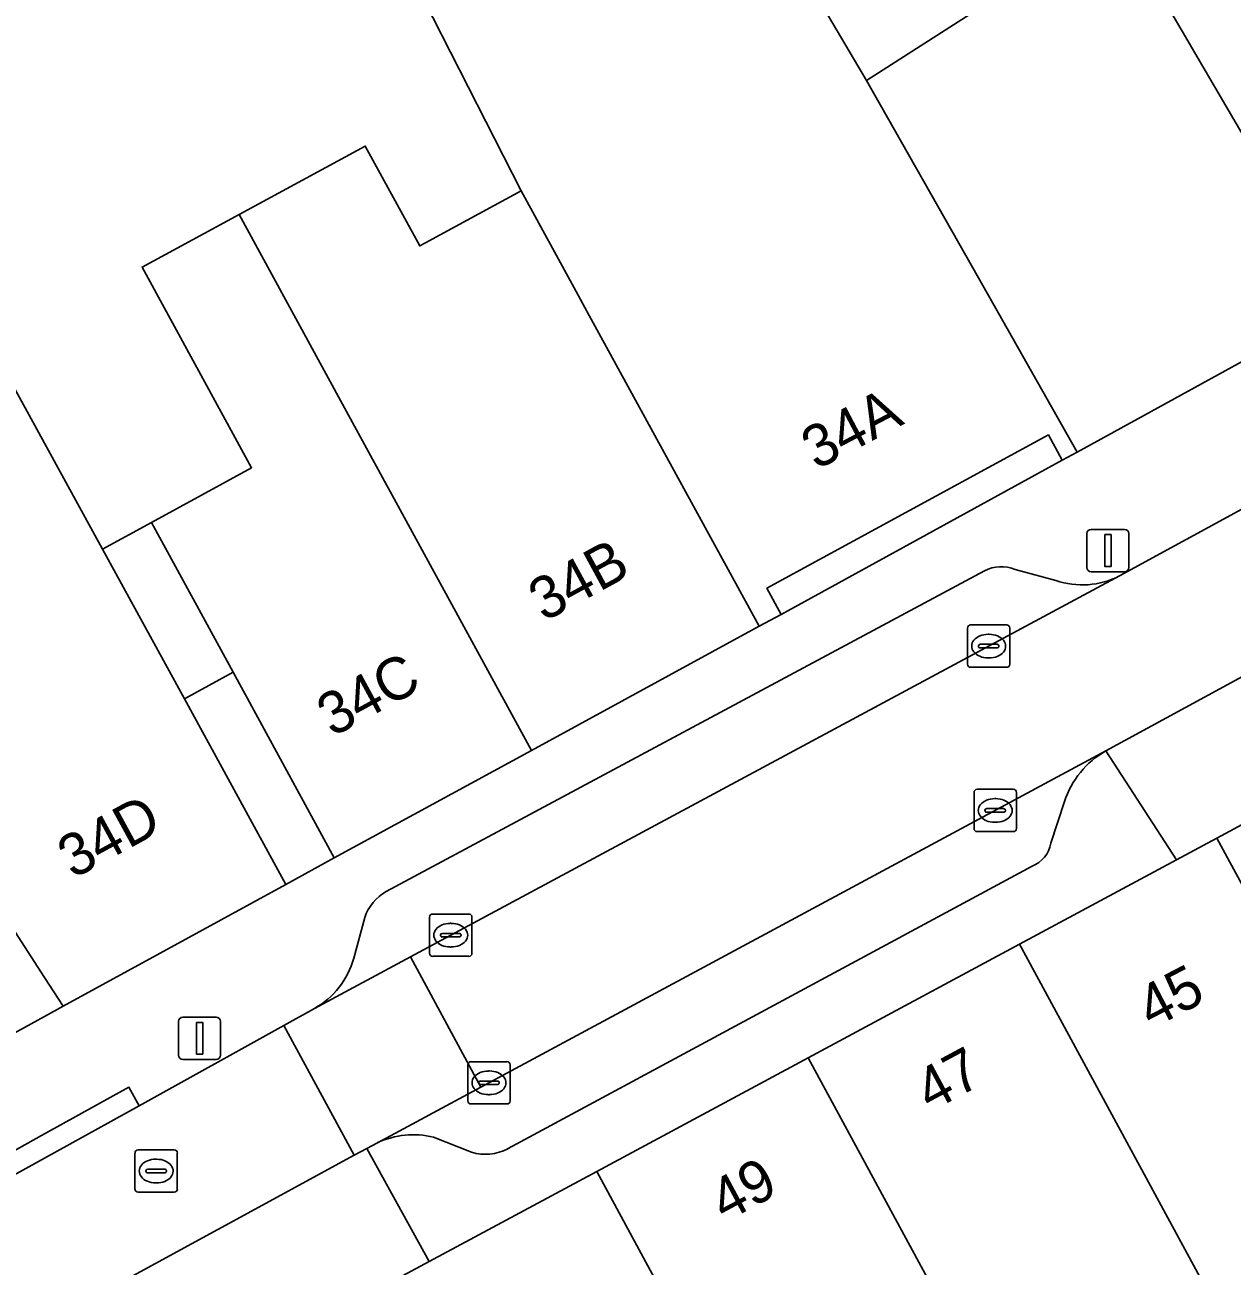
# Model space of a CAD drawing. Extents: x 161798 to 162385, y 382315 to 382833.
# Drawn here: x 161999.53 to 162028.08, y 382536.26 to 382565.6 of the extents above; entities that cross this region are included whole.
import ezdxf

# ---------------------------------------------------------------- set-up
doc = ezdxf.new("R2010")
doc.units = 0
for name, color, linetype in [('IMGEO_Erf', 7, 'Continuous'), ('IMGEO_Kolk', 7, 'Continuous'), ('IMGEO_Lichtmast', 7, 'Continuous'), ('IMGEO_Pand', 7, 'Continuous'), ('IMGEO_Pand_nummerreeks', 7, 'Continuous'), ('IMGEO_Pand_overbouw', 7, 'Continuous'), ('IMGEO_Parkeervlak_open', 7, 'Continuous'), ('IMGEO_Rijbaan_lokaal_open', 7, 'Continuous'), ('IMGEO_Rioolput', 7, 'Continuous'), ('IMGEO_Voetpad_open', 7, 'Continuous')]:
    doc.layers.add(name, color=color, linetype=linetype)

msp = doc.modelspace()

# ---------------------------------------------------------------- linework, layer by layer
at = {"layer": 'IMGEO_Erf'}
for points in [[(162028.173, 382563.272), (162025.918, 382567.13), (162028.455, 382568.612), (162029.641, 382569.305), (162031.72, 382570.519), (162032.732, 382568.941), (162034.268, 382569.838), (162034.971, 382568.741), (162035.289, 382568.244), (162036.988, 382569.333), (162035.431, 382571.761), (162034.53, 382571.183), (162032.819, 382573.852), (162031.224, 382576.34), (162022.991, 382571.062), (162025.032, 382567.88), (162019.435, 382564.291), (162021.947, 382559.857), (162024.412, 382555.505), (162030.697, 382558.956)], [(162024.061, 382555.314), (162023.734, 382555.911), (162017.077, 382552.283), (162017.414, 382551.665)]]:
    msp.add_lwpolyline(points, close=True, dxfattribs=at)
for points in [[(162000, 382568.349), (161995.273, 382565.225), (161996.494, 382563.153), (161994.193, 382561.798), (161992.973, 382563.87), (161988.628, 382560.283), (161992.434, 382554.55), (161996.148, 382556.578), (161996.58, 382555.789), (161999.177, 382557.208), (162001.369, 382553.207), (162003.31, 382549.666), (162005.707, 382545.278), (162006.849, 382545.908), (162004.456, 382550.299), (162002.526, 382553.841), (162004.896, 382555.133), (162002.307, 382559.877), (162004.598, 382561.119), (162007.583, 382562.737), (162008.871, 382560.378), (162008.994, 382560.445), (162011.265, 382561.678), (162008.343, 382567.422)], [(162028.625, 382546.867), (162027.712, 382546.375), (162031.561, 382539.287)]]:
    msp.add_lwpolyline(points, dxfattribs=at)
at = {"layer": 'IMGEO_Kolk'}
for p, q in [((162021.895, 382551.416), (162022.747, 382551.416)), ((162021.82, 382550.49), (162021.82, 382551.342)), ((162022.308, 382551.196), (162022.333, 382551.196)), ((162022.821, 382551.342), (162022.821, 382550.49)), ((162022.079, 382550.91), (162022.079, 382550.922)), ((162022.517, 382550.873), (162022.119, 382550.873)), ((162022.122, 382550.959), (162022.52, 382550.959)), ((162022.563, 382550.922), (162022.563, 382550.91)), ((162022.331, 382550.636), (162022.306, 382550.636)), ((162022.747, 382550.416), (162021.895, 382550.416)), ((162021.975, 382546.604), (162021.975, 382547.456)), ((162022.05, 382547.53), (162022.902, 382547.53)), ((162022.463, 382547.31), (162022.488, 382547.31)), ((162022.976, 382547.456), (162022.976, 382546.604)), ((162022.234, 382547.024), (162022.234, 382547.036)), ((162022.672, 382546.987), (162022.274, 382546.987)), ((162022.277, 382547.073), (162022.675, 382547.073)), ((162022.718, 382547.036), (162022.718, 382547.024)), ((162022.486, 382546.75), (162022.461, 382546.75)), ((162022.902, 382546.53), (162022.05, 382546.53)), ((162009.103, 382543.656), (162009.103, 382544.508)), ((162009.178, 382544.582), (162010.03, 382544.582)), ((162009.591, 382544.362), (162009.616, 382544.362)), ((162010.104, 382544.508), (162010.104, 382543.656)), ((162009.362, 382544.076), (162009.362, 382544.088)), ((162009.8, 382544.039), (162009.402, 382544.039)), ((162009.405, 382544.125), (162009.803, 382544.125)), ((162009.846, 382544.088), (162009.846, 382544.076)), ((162009.614, 382543.802), (162009.589, 382543.802)), ((162010.03, 382543.582), (162009.178, 382543.582)), ((162010.006, 382540.165), (162010.006, 382541.017)), ((162010.081, 382541.091), (162010.933, 382541.091)), ((162010.494, 382540.871), (162010.519, 382540.871)), ((162011.007, 382541.017), (162011.007, 382540.165)), ((162010.265, 382540.585), (162010.265, 382540.597)), ((162010.703, 382540.548), (162010.305, 382540.548)), ((162010.308, 382540.634), (162010.706, 382540.634)), ((162010.749, 382540.597), (162010.749, 382540.585)), ((162010.517, 382540.311), (162010.492, 382540.311)), ((162010.933, 382540.091), (162010.081, 382540.091))]:
    msp.add_line(p, q, dxfattribs=at)
for points in [[(162021.895, 382551.416), (162022.747, 382551.416)], [(162021.82, 382550.49), (162021.82, 382551.342)], [(162022.821, 382551.342), (162022.821, 382550.49)], [(162022.747, 382550.416), (162021.895, 382550.416)], [(162021.975, 382546.604), (162021.975, 382547.456)], [(162022.05, 382547.53), (162022.902, 382547.53)], [(162022.976, 382547.456), (162022.976, 382546.604)], [(162022.902, 382546.53), (162022.05, 382546.53)], [(162009.103, 382543.656), (162009.103, 382544.508)], [(162009.178, 382544.582), (162010.03, 382544.582)], [(162010.104, 382544.508), (162010.104, 382543.656)], [(162010.03, 382543.582), (162009.178, 382543.582)], [(162010.006, 382540.165), (162010.006, 382541.017)], [(162010.081, 382541.091), (162010.933, 382541.091)], [(162011.007, 382541.017), (162011.007, 382540.165)], [(162010.933, 382540.091), (162010.081, 382540.091)]]:
    msp.add_lwpolyline(points, dxfattribs=at)
for centre, radius, start, end in [((162021.897, 382551.34), 0.0765, 91.552, 178.448), ((162021.897, 382551.34), 0.0765, 91.552, 178.448), ((162022.745, 382551.34), 0.0765, 1.552, 88.448), ((162022.745, 382551.34), 0.0765, 1.552, 88.448), ((162022.119, 382550.919), 0.0403, 85.8775, 175.7526), ((162022.116, 382550.909), 0.0366, 178.938, 274.7102), ((162022.52, 382550.916), 0.043, 264.8664, 352.4533), ((162022.524, 382550.921), 0.0386, 1.7309, 96.639), ((162021.897, 382550.492), 0.0765, 181.552, 268.448), ((162021.897, 382550.492), 0.0765, 181.552, 268.448), ((162022.745, 382550.492), 0.0765, 271.552, 358.448), ((162022.745, 382550.492), 0.0765, 271.552, 358.448), ((162022.052, 382547.454), 0.0765, 91.552, 178.448), ((162022.052, 382547.454), 0.0765, 91.552, 178.448), ((162022.9, 382547.454), 0.0765, 1.552, 88.448), ((162022.9, 382547.454), 0.0765, 1.552, 88.448), ((162022.274, 382547.033), 0.0403, 85.8775, 175.7526), ((162022.271, 382547.023), 0.0366, 178.938, 274.7102), ((162022.675, 382547.03), 0.043, 264.8664, 352.4533), ((162022.679, 382547.035), 0.0386, 1.7309, 96.639), ((162022.052, 382546.606), 0.0765, 181.552, 268.448), ((162022.052, 382546.606), 0.0765, 181.552, 268.448), ((162022.9, 382546.606), 0.0765, 271.552, 358.448), ((162022.9, 382546.606), 0.0765, 271.552, 358.448), ((162009.18, 382544.506), 0.0765, 91.552, 178.448), ((162009.18, 382544.506), 0.0765, 91.552, 178.448), ((162010.028, 382544.506), 0.0765, 1.552, 88.448), ((162010.028, 382544.506), 0.0765, 1.552, 88.448), ((162009.402, 382544.085), 0.0403, 85.8775, 175.7526), ((162009.399, 382544.075), 0.0366, 178.938, 274.7102), ((162009.803, 382544.082), 0.043, 264.8664, 352.4533), ((162009.807, 382544.087), 0.0386, 1.7309, 96.639), ((162009.18, 382543.658), 0.0765, 181.552, 268.448), ((162009.18, 382543.658), 0.0765, 181.552, 268.448), ((162010.028, 382543.658), 0.0765, 271.552, 358.448), ((162010.028, 382543.658), 0.0765, 271.552, 358.448), ((162010.083, 382541.015), 0.0765, 91.552, 178.448), ((162010.083, 382541.015), 0.0765, 91.552, 178.448), ((162010.931, 382541.015), 0.0765, 1.552, 88.448), ((162010.931, 382541.015), 0.0765, 1.552, 88.448), ((162010.305, 382540.594), 0.0403, 85.8775, 175.7526), ((162010.302, 382540.584), 0.0366, 178.938, 274.7102), ((162010.706, 382540.591), 0.043, 264.8664, 352.4533), ((162010.71, 382540.596), 0.0386, 1.7309, 96.639), ((162010.083, 382540.167), 0.0765, 181.552, 268.448), ((162010.083, 382540.167), 0.0765, 181.552, 268.448), ((162010.931, 382540.167), 0.0765, 271.552, 358.448), ((162010.931, 382540.167), 0.0765, 271.552, 358.448)]:
    msp.add_arc(centre, radius, start, end, dxfattribs=at)
for centre, major_axis, ratio, start_param, end_param in [((162022.307, 382550.916), (-0.387, 0.002), 0.722429, 4.712389, 7.853982), ((162022.332, 382550.916), (-0.39, 0.002), 0.717154, 1.570796, 4.712389), ((162022.462, 382547.03), (-0.387, 0.002), 0.722429, 4.712389, 7.853982), ((162022.487, 382547.03), (-0.39, 0.002), 0.717154, 1.570796, 4.712389), ((162009.59, 382544.082), (-0.387, 0.002), 0.722429, 4.712389, 7.853982), ((162009.615, 382544.082), (-0.39, 0.002), 0.717154, 1.570796, 4.712389), ((162010.493, 382540.591), (-0.387, 0.002), 0.722429, 4.712389, 7.853982), ((162010.518, 382540.591), (-0.39, 0.002), 0.717154, 1.570796, 4.712389)]:
    msp.add_ellipse(centre, major_axis=major_axis, ratio=ratio, start_param=start_param, end_param=end_param, dxfattribs=at)
at = {"layer": 'IMGEO_Lichtmast'}
for p, q in [((162024.644, 382552.776), (162024.644, 382553.576)), ((162024.644, 382553.576), (162024.644, 382552.776)), ((162024.744, 382553.676), (162025.534, 382553.676)), ((162025.534, 382553.676), (162024.744, 382553.676)), ((162025.634, 382553.576), (162025.634, 382552.776)), ((162025.634, 382552.776), (162025.634, 382553.576)), ((162025.534, 382552.676), (162024.744, 382552.676)), ((162024.744, 382552.676), (162025.534, 382552.676)), ((162003.169, 382541.245), (162003.169, 382542.045)), ((162003.169, 382542.045), (162003.169, 382541.245)), ((162003.269, 382542.145), (162004.059, 382542.145)), ((162004.059, 382542.145), (162003.269, 382542.145)), ((162004.159, 382542.045), (162004.159, 382541.245)), ((162004.159, 382541.245), (162004.159, 382542.045)), ((162004.059, 382541.145), (162003.269, 382541.145)), ((162003.269, 382541.145), (162004.059, 382541.145))]:
    msp.add_line(p, q, dxfattribs=at)
for points in [[(162025.064, 382553.551), (162025.214, 382553.551), (162025.214, 382552.801), (162025.064, 382552.801), (162025.064, 382553.551)], [(162003.589, 382542.02), (162003.739, 382542.02), (162003.739, 382541.27), (162003.589, 382541.27), (162003.589, 382542.02)]]:
    msp.add_lwpolyline(points, dxfattribs=at)
for centre, start, end in [((162024.744, 382553.576), 90, 180), ((162024.744, 382553.576), 90, 180), ((162025.534, 382553.576), 0, 90), ((162025.534, 382553.576), 360, 90), ((162024.744, 382552.776), 180, 270), ((162024.744, 382552.776), 180, 270), ((162025.534, 382552.776), 270, 0), ((162025.534, 382552.776), 270, 0), ((162003.269, 382542.045), 90, 180), ((162003.269, 382542.045), 90, 180), ((162004.059, 382542.045), 0, 90), ((162004.059, 382542.045), 360, 90), ((162003.269, 382541.245), 180, 270), ((162003.269, 382541.245), 180, 270), ((162004.059, 382541.245), 270, 0), ((162004.059, 382541.245), 270, 0)]:
    msp.add_arc(centre, 0.1, start, end, dxfattribs=at)
at = {"layer": 'IMGEO_Pand'}
for points in [[(162031.224, 382576.34), (162032.819, 382573.852), (162039.879, 382578.375), (162036.778, 382583.213), (162029.718, 382578.689), (162025.139, 382575.755), (162021.522, 382573.435), (162019.799, 382575.894), (162019.151, 382575.435), (162018.487, 382574.956), (162014.734, 382572.251), (162019.435, 382564.291), (162025.032, 382567.88), (162022.991, 382571.062)], [(162044.484, 382571.191), (162039.879, 382578.375), (162032.819, 382573.852), (162034.53, 382571.183), (162035.431, 382571.761), (162036.988, 382569.333), (162035.289, 382568.244), (162034.971, 382568.741), (162034.268, 382569.838), (162032.732, 382568.941), (162031.72, 382570.519), (162029.641, 382569.305), (162028.455, 382568.612), (162025.918, 382567.13), (162028.173, 382563.272), (162030.697, 382558.956), (162045.277, 382566.953), (162045.505, 382567.998), (162045.766, 382569.191)], [(162019.435, 382564.291), (162014.734, 382572.251), (162011.121, 382569.505), (162010.293, 382570.634), (162008.23, 382569.12), (162008.496, 382568.757), (162007.768, 382568.221), (162008.343, 382567.422), (162011.265, 382561.678), (162012.567, 382559.299), (162012.876, 382558.734), (162016.898, 382551.384), (162017.414, 382551.665), (162017.077, 382552.283), (162023.734, 382555.911), (162024.061, 382555.314), (162024.412, 382555.505), (162021.947, 382559.857)], [(162011.265, 382561.678), (162008.994, 382560.445), (162008.871, 382560.378), (162007.583, 382562.737), (162004.598, 382561.119), (162007.187, 382556.375), (162007.423, 382555.942), (162011.513, 382548.449), (162016.898, 382551.384), (162012.876, 382558.734), (162012.567, 382559.299)], [(162004.598, 382561.119), (162002.307, 382559.877), (162004.896, 382555.133), (162002.526, 382553.841), (162004.456, 382550.299), (162006.849, 382545.908), (162011.513, 382548.449), (162007.423, 382555.942), (162007.187, 382556.375)], [(162003.31, 382549.666), (162001.369, 382553.207), (161999.177, 382557.208), (161996.58, 382555.789), (161996.148, 382556.578), (161992.434, 382554.55), (161997.253, 382547.318), (162000, 382543.083), (162000.442, 382542.402), (162005.707, 382545.278)], [(162031.561, 382539.287), (162027.712, 382546.375), (162026.763, 382545.865), (162023.051, 382543.867), (162027.822, 382535.062), (162030.144, 382530.776), (162032.495, 382532.051), (162029.252, 382538.035)], [(162023.051, 382543.867), (162018.057, 382541.183), (162022.829, 382532.361), (162027.822, 382535.062)], [(162018.057, 382541.183), (162013.056, 382538.495), (162017.835, 382529.66), (162022.829, 382532.361)], [(162013.056, 382538.495), (162009.095, 382536.366), (162008.051, 382535.805), (162012.842, 382526.959), (162017.835, 382529.66)]]:
    msp.add_lwpolyline(points, close=True, dxfattribs=at)
at = {"layer": 'IMGEO_Pand_overbouw'}
for points in [[(162003.31, 382549.666), (162004.456, 382550.299), (162002.526, 382553.841), (162001.369, 382553.207)], [(162006.849, 382545.908), (162004.456, 382550.299), (162003.31, 382549.666), (162005.707, 382545.278)], [(162027.712, 382546.375), (162031.561, 382539.287), (162032.485, 382539.758), (162034.733, 382540.903), (162030.845, 382548.062), (162028.625, 382546.867)]]:
    msp.add_lwpolyline(points, close=True, dxfattribs=at)
at = {"layer": 'IMGEO_Parkeervlak_open'}
for points in [[(162006.38, 382542.35), (162008.648, 382543.569), (162025.416, 382552.577)], [(162022.221, 382552.698), (162008.076, 382545.114)], [(162023.908, 382552.468), (162022.948, 382552.728)], [(162025.09, 382548.438), (162010.317, 382540.49), (162007.875, 382539.176)], [(162023.792, 382546.254), (162024.112, 382547.239)], [(162010.949, 382539.03), (162023.347, 382545.716)], [(162007.569, 382544.5), (162007.309, 382543.538)], [(162009.194, 382539.305), (162010.096, 382538.95)]]:
    msp.add_lwpolyline(points, dxfattribs=at)
for centre, radius, start, end in [((162022.617, 382551.916), 0.876, 67.837, 116.889), ((162024.535, 382554.285), 1.922, 250.9759, 297.2925), ((162026.14, 382546.584), 2.131, 119.5084, 162.0848), ((162023.09, 382546.381), 0.713, 291.0941, 349.715), ((162008.66, 382544.115), 1.157, 120.3198, 160.585), ((162005.453, 382544.032), 1.92, 298.8558, 345.0943), ((162008.718, 382537.365), 1.998, 76.2166, 114.9551), ((162010.424, 382540.045), 1.143, 253.3397, 297.3761)]:
    msp.add_arc(centre, radius, start, end, dxfattribs=at)
at = {"layer": 'IMGEO_Rijbaan_lokaal_open'}
for points in [[(162032.033, 382556.197), (162028.564, 382554.299), (162025.416, 382552.577), (162008.648, 382543.569), (162010.317, 382540.49), (162025.09, 382548.438), (162030.29, 382551.273), (162049.132, 382561.565), (162047.375, 382564.587), (162046.972, 382564.346), (162032.803, 382556.617)], [(162008.648, 382543.569), (162006.38, 382542.35), (162005.658, 382541.95), (162007.323, 382538.877), (162007.62, 382539.039), (162007.875, 382539.176), (162010.317, 382540.49)], [(162005.658, 382541.95), (162002.236, 382540.051), (162000, 382538.811), (161998.314, 382537.876), (161991.203, 382533.931), (161985.491, 382530.651), (161979.276, 382527.063), (161953.15, 382510.607), (161949.145, 382508.117), (161948.095, 382507.457), (161949.963, 382504.519), (161955.014, 382507.648), (161956.057, 382508.297), (161979.411, 382522.988), (161986.125, 382527.031), (161996.967, 382533.235), (162000, 382534.889), (162000.874, 382535.365), (162007.323, 382538.877)]]:
    msp.add_lwpolyline(points, close=True, dxfattribs=at)
at = {"layer": 'IMGEO_Rioolput'}
for p, q in [((162002.138, 382538.079), (162002.138, 382538.931)), ((162002.213, 382539.005), (162003.065, 382539.005)), ((162002.626, 382538.785), (162002.651, 382538.785)), ((162003.139, 382538.931), (162003.139, 382538.079)), ((162002.397, 382538.499), (162002.397, 382538.511)), ((162002.835, 382538.462), (162002.437, 382538.462)), ((162002.44, 382538.548), (162002.838, 382538.548)), ((162002.881, 382538.511), (162002.881, 382538.499)), ((162002.649, 382538.225), (162002.624, 382538.225)), ((162003.065, 382538.005), (162002.213, 382538.005))]:
    msp.add_line(p, q, dxfattribs=at)
for points in [[(162002.138, 382538.079), (162002.138, 382538.931)], [(162002.213, 382539.005), (162003.065, 382539.005)], [(162003.139, 382538.931), (162003.139, 382538.079)], [(162003.065, 382538.005), (162002.213, 382538.005)]]:
    msp.add_lwpolyline(points, dxfattribs=at)
for centre, radius, start, end in [((162002.215, 382538.929), 0.0765, 91.552, 178.448), ((162002.215, 382538.929), 0.0765, 91.552, 178.448), ((162003.063, 382538.929), 0.0765, 1.552, 88.448), ((162003.063, 382538.929), 0.0765, 1.552, 88.448), ((162002.437, 382538.508), 0.0403, 85.8775, 175.7526), ((162002.434, 382538.498), 0.0366, 178.938, 274.7102), ((162002.838, 382538.505), 0.043, 264.8664, 352.4533), ((162002.842, 382538.51), 0.0386, 1.7309, 96.639), ((162002.215, 382538.081), 0.0765, 181.552, 268.448), ((162002.215, 382538.081), 0.0765, 181.552, 268.448), ((162003.063, 382538.081), 0.0765, 271.552, 358.448), ((162003.063, 382538.081), 0.0765, 271.552, 358.448)]:
    msp.add_arc(centre, radius, start, end, dxfattribs=at)
for centre, major_axis, ratio, start_param, end_param in [((162002.625, 382538.505), (-0.387, 0.002), 0.722429, 4.712389, 7.853982), ((162002.65, 382538.505), (-0.39, 0.002), 0.717154, 1.570796, 4.712389)]:
    msp.add_ellipse(centre, major_axis=major_axis, ratio=ratio, start_param=start_param, end_param=end_param, dxfattribs=at)
at = {"layer": 'IMGEO_Voetpad_open'}
for points in [[(161992.434, 382554.55), (161988.628, 382560.283), (161979.378, 382574.126), (161966.173, 382564.661), (161967.106, 382563.196), (161976.906, 382547.794), (161978.347, 382548.711), (161967.811, 382564.144), (161979.755, 382572.298), (161983.621, 382566.165), (161987.811, 382559.519), (161992.14, 382552.651), (161991.121, 382552.009), (161991.153, 382551.961), (161993.614, 382548.054), (161995.349, 382545.3), (161998.013, 382541.069), (162000, 382542.159), (162000.442, 382542.402), (162000, 382543.083), (161997.253, 382547.318)], [(162030.845, 382548.062), (162030.996, 382548.143), (162031.095, 382547.958), (162031.163, 382548), (162031.842, 382548.421), (162030.29, 382551.273), (162025.09, 382548.438), (162026.763, 382545.865), (162027.712, 382546.375), (162028.625, 382546.867)], [(161998.314, 382537.876), (162000, 382538.811), (162002.236, 382540.051), (162001.994, 382540.488), (162000, 382539.382), (161998.072, 382538.312)], [(162008.051, 382535.805), (162009.095, 382536.366), (162007.62, 382539.039), (162007.323, 382538.877), (162000.874, 382535.365), (162002.092, 382533.131), (162002.367, 382533.301), (162002.633, 382532.892), (162005.114, 382534.226)]]:
    msp.add_lwpolyline(points, close=True, dxfattribs=at)
for points in [[(162030.697, 382558.956), (162024.412, 382555.505), (162024.061, 382555.314), (162017.414, 382551.665), (162016.898, 382551.384), (162011.513, 382548.449), (162006.849, 382545.908), (162005.707, 382545.278), (162000.442, 382542.402), (162000, 382542.159), (161998.013, 382541.069)], [(162025.416, 382552.577), (162028.564, 382554.299), (162028.325, 382554.737), (162031.794, 382556.635), (162032.033, 382556.197), (162032.803, 382556.617)], [(162008.076, 382545.114), (162022.221, 382552.698)], [(162022.948, 382552.728), (162023.908, 382552.468)], [(162007.875, 382539.176), (162007.62, 382539.039), (162009.095, 382536.366), (162013.056, 382538.495), (162018.057, 382541.183), (162023.051, 382543.867), (162026.763, 382545.865), (162025.09, 382548.438)], [(162024.112, 382547.239), (162023.792, 382546.254)], [(162023.347, 382545.716), (162010.949, 382539.03)], [(162007.309, 382543.538), (162007.569, 382544.5)], [(161998.072, 382538.312), (162000, 382539.382), (162001.994, 382540.488), (162002.236, 382540.051), (162005.658, 382541.95), (162006.38, 382542.35)], [(162010.096, 382538.95), (162009.194, 382539.305)]]:
    msp.add_lwpolyline(points, dxfattribs=at)
for centre, radius, start, end in [((162022.617, 382551.916), 0.876, 67.837, 116.889), ((162024.535, 382554.285), 1.922, 250.9759, 297.2925), ((162026.14, 382546.584), 2.131, 119.5084, 162.0848), ((162023.09, 382546.381), 0.713, 291.0941, 349.715), ((162008.66, 382544.115), 1.157, 120.3198, 160.585), ((162005.453, 382544.032), 1.92, 298.8558, 345.0943), ((162008.718, 382537.365), 1.998, 76.2166, 114.9551), ((162010.424, 382540.045), 1.143, 253.3397, 297.3761)]:
    msp.add_arc(centre, radius, start, end, dxfattribs=at)

# ---------------------------------------------------------------- texts
at = {"layer": 'IMGEO_Pand_nummerreeks'}
for s, rotation, p in [('34A', 27.8228, (162018.248, 382555.07)), ('34B', 28.5906, (162011.809, 382551.48)), ('34C', 28.5849, (162006.806, 382548.755)), ('34D', 28.6455, (162000.676, 382545.401)), ('45', 27.5364, (162026.174, 382541.855)), ('47', 28.2583, (162020.942, 382539.895)), ('49', 28.2583, (162016.084, 382537.284))]:
    msp.add_text(s, height=1, rotation=rotation, dxfattribs=at).set_placement(p)

doc.saveas('drawing.dxf')
